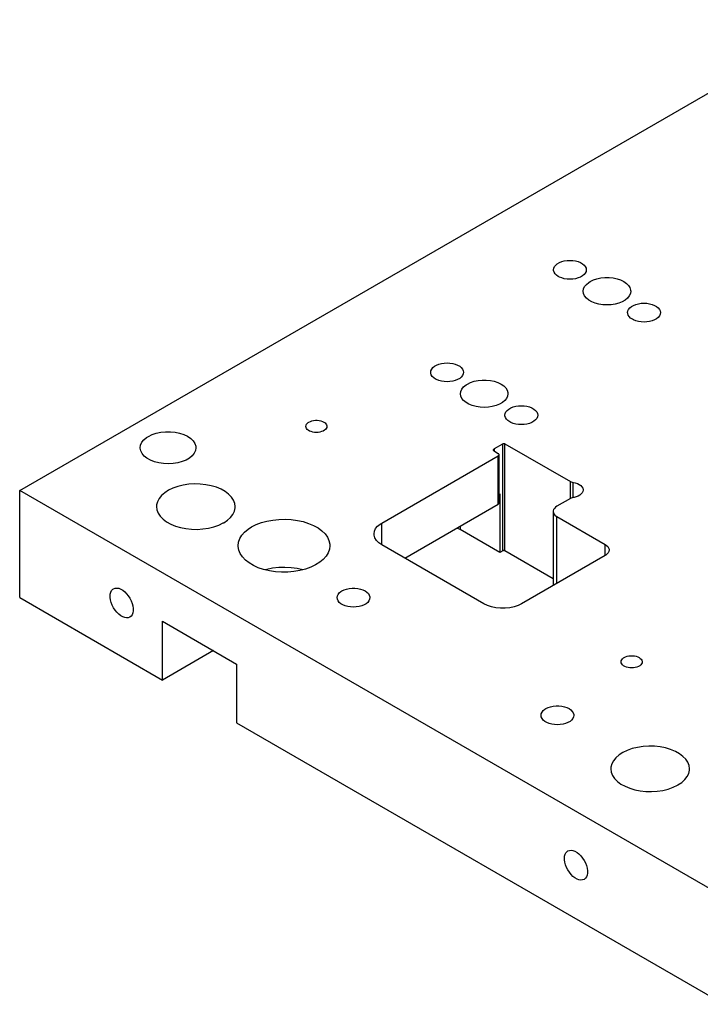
# Model space of a CAD drawing. Header units: inches. Extents: x 3 to 289, y 4 to 291.
# Tile 378 of 634: x 143.15 to 149.63, y 185.37 to 194.76. Entities that reach past the tile are written whole.
import ezdxf

# ---------------------------------------------------------------- set-up
doc = ezdxf.new("R2010")
doc.units = ezdxf.units.IN
doc.header["$LTSCALE"] = 0.5
doc.header["$MEASUREMENT"] = 0
doc.layers.add('STR_1', color=7, linetype='Continuous')

msp = doc.modelspace()

# ---------------------------------------------------------------- linework, layer by layer
at = {"layer": 'STR_1', "color": 190, "linetype": 'Continuous'}
for p, q in [((143.1453, 190.2694), (150.9235, 194.7601)), ((148.2364, 192.3906), (148.2434, 192.4058)), ((148.2434, 192.4058), (148.2549, 192.42)), ((148.2549, 192.42), (148.2706, 192.4329)), ((148.2706, 192.4329), (148.2898, 192.444)), ((148.2898, 192.444), (148.3121, 192.453)), ((148.3121, 192.453), (148.3368, 192.4597)), ((148.3368, 192.4597), (148.3631, 192.4637)), ((148.3631, 192.4637), (148.3902, 192.4651)), ((148.3902, 192.4651), (148.4174, 192.4637)), ((148.4174, 192.4637), (148.4437, 192.4597)), ((148.4437, 192.4597), (148.4684, 192.453)), ((148.4684, 192.453), (148.4907, 192.444)), ((148.4907, 192.444), (148.5099, 192.4329)), ((148.5099, 192.4329), (148.5256, 192.42)), ((148.5256, 192.42), (148.5371, 192.4058)), ((148.5371, 192.4058), (148.5441, 192.3906)), ((148.234, 192.3749), (148.2364, 192.3906)), ((148.2346, 192.367), (148.234, 192.3749)), ((148.2393, 192.3516), (148.2346, 192.367)), ((148.2486, 192.3368), (148.2393, 192.3516)), ((148.2623, 192.3232), (148.2486, 192.3368)), ((148.2798, 192.3111), (148.2623, 192.3232)), ((148.2898, 192.3058), (148.2798, 192.3111)), ((148.3121, 192.2968), (148.2898, 192.3058)), ((148.4907, 192.3058), (148.4684, 192.2968)), ((148.5099, 192.3169), (148.4907, 192.3058)), ((148.5256, 192.3298), (148.5099, 192.3169)), ((148.5371, 192.344), (148.5256, 192.3298)), ((148.5441, 192.3592), (148.5371, 192.344)), ((148.5441, 192.3906), (148.5465, 192.3749)), ((148.5465, 192.3749), (148.5441, 192.3592)), ((148.6852, 192.2971), (148.7241, 192.3011)), ((148.7241, 192.3011), (148.7635, 192.3011)), ((148.7635, 192.3011), (148.8024, 192.2971)), ((148.3368, 192.2901), (148.3121, 192.2968)), ((148.3631, 192.2861), (148.3368, 192.2901)), ((148.3902, 192.2847), (148.3631, 192.2861)), ((148.4174, 192.2861), (148.3902, 192.2847)), ((148.4437, 192.2901), (148.4174, 192.2861)), ((148.4684, 192.2968), (148.4437, 192.2901)), ((148.5207, 192.1935), (148.5309, 192.2155)), ((148.5309, 192.2155), (148.5476, 192.2362)), ((148.5476, 192.2362), (148.5703, 192.2549)), ((148.5703, 192.2549), (148.5836, 192.2633)), ((148.5836, 192.2633), (148.6139, 192.2779)), ((148.6139, 192.2779), (148.6481, 192.2893)), ((148.6481, 192.2893), (148.6852, 192.2971)), ((148.8024, 192.2971), (148.8395, 192.2893)), ((148.8395, 192.2893), (148.8737, 192.2779)), ((148.8737, 192.2779), (148.904, 192.2633)), ((148.904, 192.2633), (148.9294, 192.2458)), ((148.9294, 192.2458), (148.9491, 192.2261)), ((148.9491, 192.2261), (148.9626, 192.2046)), ((148.5173, 192.1708), (148.5207, 192.1935)), ((148.5207, 192.1481), (148.5173, 192.1708)), ((148.5309, 192.126), (148.5207, 192.1481)), ((148.5476, 192.1054), (148.5309, 192.126)), ((148.9567, 192.126), (148.94, 192.1054)), ((148.9669, 192.1481), (148.9567, 192.126)), ((148.9626, 192.2046), (148.9695, 192.1822)), ((148.9704, 192.1708), (148.9669, 192.1481)), ((148.9695, 192.1822), (148.9704, 192.1708)), ((148.5703, 192.0867), (148.5476, 192.1054)), ((148.5982, 192.0706), (148.5703, 192.0867)), ((148.6305, 192.0575), (148.5982, 192.0706)), ((148.6663, 192.0479), (148.6305, 192.0575)), ((148.7045, 192.042), (148.6663, 192.0479)), ((148.7438, 192.04), (148.7045, 192.042)), ((148.7831, 192.042), (148.7438, 192.04)), ((148.8213, 192.0479), (148.7831, 192.042)), ((148.8571, 192.0575), (148.8213, 192.0479)), ((148.8894, 192.0706), (148.8571, 192.0575)), ((148.9173, 192.0867), (148.8894, 192.0706)), ((148.94, 192.1054), (148.9173, 192.0867)), ((148.962, 192.0118), (148.9777, 192.0246)), ((148.9777, 192.0246), (148.9969, 192.0358)), ((148.9969, 192.0358), (149.0192, 192.0448)), ((149.0192, 192.0448), (149.0439, 192.0514)), ((149.0439, 192.0514), (149.0702, 192.0555)), ((149.0702, 192.0555), (149.0974, 192.0569)), ((149.0974, 192.0569), (149.1245, 192.0555)), ((149.1245, 192.0555), (149.1508, 192.0514)), ((149.1508, 192.0514), (149.1755, 192.0448)), ((149.1755, 192.0448), (149.1978, 192.0358)), ((149.1978, 192.0358), (149.217, 192.0246)), ((149.217, 192.0246), (149.2327, 192.0118)), ((148.9411, 191.9667), (148.9435, 191.9823)), ((148.9417, 191.9588), (148.9411, 191.9667)), ((148.9464, 191.9433), (148.9417, 191.9588)), ((148.9435, 191.9823), (148.9505, 191.9975)), ((148.9557, 191.9285), (148.9464, 191.9433)), ((148.9505, 191.9975), (148.962, 192.0118)), ((148.9694, 191.9149), (148.9557, 191.9285)), ((149.2327, 192.0118), (149.2442, 191.9975)), ((149.2442, 191.9358), (149.2327, 191.9216)), ((149.2442, 191.9975), (149.2512, 191.9823)), ((149.2512, 191.951), (149.2442, 191.9358)), ((149.2512, 191.9823), (149.2536, 191.9667)), ((149.2536, 191.9667), (149.2512, 191.951)), ((148.9869, 191.9029), (148.9694, 191.9149)), ((148.9969, 191.8976), (148.9869, 191.9029)), ((149.0192, 191.8885), (148.9969, 191.8976)), ((149.0439, 191.8819), (149.0192, 191.8885)), ((149.0702, 191.8778), (149.0439, 191.8819)), ((149.0974, 191.8764), (149.0702, 191.8778)), ((149.1245, 191.8778), (149.0974, 191.8764)), ((149.1508, 191.8819), (149.1245, 191.8778)), ((149.1755, 191.8885), (149.1508, 191.8819)), ((149.1978, 191.8976), (149.1755, 191.8885)), ((149.217, 191.9087), (149.1978, 191.8976)), ((149.2327, 191.9216), (149.217, 191.9087)), ((147.0847, 191.4423), (147.1003, 191.4551)), ((147.1003, 191.4551), (147.1196, 191.4663)), ((147.1196, 191.4663), (147.1419, 191.4753)), ((147.1419, 191.4753), (147.1665, 191.4819)), ((147.1665, 191.4819), (147.1929, 191.486)), ((147.1929, 191.486), (147.22, 191.4874)), ((147.22, 191.4874), (147.2471, 191.486)), ((147.2471, 191.486), (147.2734, 191.4819)), ((147.2734, 191.4819), (147.2981, 191.4753)), ((147.2981, 191.4753), (147.3204, 191.4663)), ((147.3204, 191.4663), (147.3397, 191.4551)), ((147.3397, 191.4551), (147.3553, 191.4423)), ((147.0637, 191.3972), (147.0661, 191.4128)), ((147.0643, 191.3893), (147.0637, 191.3972)), ((147.0691, 191.3738), (147.0643, 191.3893)), ((147.0661, 191.4128), (147.0732, 191.428)), ((147.0784, 191.359), (147.0691, 191.3738)), ((147.0732, 191.428), (147.0847, 191.4423)), ((147.3553, 191.4423), (147.3668, 191.428)), ((147.3668, 191.3663), (147.3553, 191.3521)), ((147.3668, 191.428), (147.3739, 191.4128)), ((147.3739, 191.3815), (147.3668, 191.3663)), ((147.3739, 191.4128), (147.3762, 191.3972)), ((147.3762, 191.3972), (147.3739, 191.3815)), ((147.092, 191.3454), (147.0784, 191.359)), ((147.1095, 191.3334), (147.092, 191.3454)), ((147.1196, 191.3281), (147.1095, 191.3334)), ((147.1419, 191.319), (147.1196, 191.3281)), ((147.1665, 191.3124), (147.1419, 191.319)), ((147.1929, 191.3083), (147.1665, 191.3124)), ((147.22, 191.3069), (147.1929, 191.3083)), ((147.2471, 191.3083), (147.22, 191.3069)), ((147.2734, 191.3124), (147.2471, 191.3083)), ((147.2981, 191.319), (147.2734, 191.3124)), ((147.3204, 191.3281), (147.2981, 191.319)), ((147.3397, 191.3392), (147.3204, 191.3281)), ((147.3553, 191.3521), (147.3397, 191.3392)), ((147.3773, 191.2584), (147.4, 191.2771)), ((147.4, 191.2771), (147.4133, 191.2855)), ((147.4133, 191.2855), (147.4436, 191.3002)), ((147.4436, 191.3002), (147.4778, 191.3116)), ((147.4778, 191.3116), (147.5149, 191.3194)), ((147.5149, 191.3194), (147.5538, 191.3233)), ((147.5538, 191.3233), (147.5933, 191.3233)), ((147.5933, 191.3233), (147.6322, 191.3194)), ((147.6322, 191.3194), (147.6693, 191.3116)), ((147.6693, 191.3116), (147.7035, 191.3002)), ((147.7035, 191.3002), (147.7337, 191.2855)), ((147.7337, 191.2855), (147.7591, 191.2681)), ((147.7591, 191.2681), (147.7789, 191.2483)), ((147.347, 191.193), (147.3504, 191.2157)), ((147.3504, 191.1703), (147.347, 191.193)), ((147.3504, 191.2157), (147.3607, 191.2378)), ((147.3607, 191.2378), (147.3773, 191.2584)), ((147.7789, 191.2483), (147.7924, 191.2269)), ((147.7924, 191.2269), (147.7992, 191.2044)), ((147.8001, 191.193), (147.7966, 191.1703)), ((147.7992, 191.2044), (147.8001, 191.193)), ((147.3607, 191.1483), (147.3504, 191.1703)), ((147.3773, 191.1276), (147.3607, 191.1483)), ((147.4, 191.109), (147.3773, 191.1276)), ((147.4279, 191.0928), (147.4, 191.109)), ((147.4603, 191.0798), (147.4279, 191.0928)), ((147.4961, 191.0701), (147.4603, 191.0798)), ((147.6868, 191.0798), (147.651, 191.0701)), ((147.7192, 191.0928), (147.6868, 191.0798)), ((147.7471, 191.109), (147.7192, 191.0928)), ((147.7697, 191.1276), (147.7471, 191.109)), ((147.7864, 191.1483), (147.7697, 191.1276)), ((147.7966, 191.1703), (147.7864, 191.1483)), ((147.9, 191.0778), (147.9271, 191.0791)), ((147.9271, 191.0791), (147.9542, 191.0778)), ((147.5342, 191.0642), (147.4961, 191.0701)), ((147.5735, 191.0622), (147.5342, 191.0642)), ((147.6129, 191.0642), (147.5735, 191.0622)), ((147.651, 191.0701), (147.6129, 191.0642)), ((147.7708, 190.9889), (147.7732, 191.0046)), ((147.7714, 190.981), (147.7708, 190.9889)), ((147.7732, 191.0046), (147.7803, 191.0198)), ((147.7803, 191.0198), (147.7918, 191.034)), ((147.7918, 191.034), (147.8074, 191.0469)), ((147.8074, 191.0469), (147.8267, 191.058)), ((147.8267, 191.058), (147.849, 191.067)), ((147.849, 191.067), (147.8737, 191.0737)), ((147.8737, 191.0737), (147.9, 191.0778)), ((147.9542, 191.0778), (147.9805, 191.0737)), ((147.9805, 191.0737), (148.0052, 191.067)), ((148.0052, 191.067), (148.0275, 191.058)), ((148.0275, 191.058), (148.0468, 191.0469)), ((148.0468, 191.0469), (148.0624, 191.034)), ((148.0624, 191.034), (148.0739, 191.0198)), ((148.0739, 191.0198), (148.081, 191.0046)), ((148.081, 191.0046), (148.0833, 190.9889)), ((148.0833, 190.9889), (148.081, 190.9732)), ((145.8732, 190.8817), (145.8747, 190.8918)), ((145.8747, 190.8918), (145.8793, 190.9016)), ((145.8793, 190.9016), (145.8867, 190.9108)), ((145.8867, 190.9108), (145.8967, 190.919)), ((145.8967, 190.919), (145.9026, 190.9228)), ((145.9026, 190.9228), (145.9161, 190.9293)), ((145.9161, 190.9293), (145.9312, 190.9343)), ((145.9312, 190.9343), (145.9477, 190.9378)), ((145.9477, 190.9378), (145.965, 190.9395)), ((145.965, 190.9395), (145.9825, 190.9395)), ((145.9825, 190.9395), (145.9997, 190.9378)), ((145.9997, 190.9378), (146.0162, 190.9343)), ((146.0162, 190.9343), (146.0314, 190.9293)), ((146.0314, 190.9293), (146.0448, 190.9228)), ((146.0448, 190.9228), (146.056, 190.915)), ((146.056, 190.915), (146.0648, 190.9063)), ((146.0648, 190.9063), (146.0708, 190.8968)), ((146.0708, 190.8968), (146.0738, 190.8868)), ((147.7762, 190.9656), (147.7714, 190.981)), ((147.7855, 190.9508), (147.7762, 190.9656)), ((147.7991, 190.9372), (147.7855, 190.9508)), ((147.8166, 190.9251), (147.7991, 190.9372)), ((147.8267, 190.9198), (147.8166, 190.9251)), ((147.849, 190.9108), (147.8267, 190.9198)), ((147.8737, 190.9041), (147.849, 190.9108)), ((147.9, 190.9001), (147.8737, 190.9041)), ((147.9271, 190.8987), (147.9, 190.9001)), ((147.9542, 190.9001), (147.9271, 190.8987)), ((147.9805, 190.9041), (147.9542, 190.9001)), ((148.0052, 190.9108), (147.9805, 190.9041)), ((148.0275, 190.9198), (148.0052, 190.9108)), ((148.0468, 190.9309), (148.0275, 190.9198)), ((148.0624, 190.9438), (148.0468, 190.9309)), ((148.0739, 190.9581), (148.0624, 190.9438)), ((148.081, 190.9732), (148.0739, 190.9581)), ((144.3717, 190.7861), (144.407, 190.8032)), ((144.407, 190.8032), (144.4468, 190.8165)), ((144.4468, 190.8165), (144.49, 190.8256)), ((144.49, 190.8256), (144.5354, 190.8303)), ((144.5354, 190.8303), (144.5814, 190.8304)), ((144.5814, 190.8304), (144.6268, 190.826)), ((144.6268, 190.826), (144.6702, 190.817)), ((144.6702, 190.817), (144.7102, 190.8039)), ((144.7102, 190.8039), (144.7457, 190.787)), ((145.8747, 190.8717), (145.8732, 190.8817)), ((145.8793, 190.8619), (145.8747, 190.8717)), ((145.8867, 190.8527), (145.8793, 190.8619)), ((145.8967, 190.8445), (145.8867, 190.8527)), ((145.9091, 190.8373), (145.8967, 190.8445)), ((145.9235, 190.8315), (145.9091, 190.8373)), ((145.9393, 190.8272), (145.9235, 190.8315)), ((145.9563, 190.8246), (145.9393, 190.8272)), ((145.9737, 190.8237), (145.9563, 190.8246)), ((145.9912, 190.8246), (145.9737, 190.8237)), ((146.0081, 190.8272), (145.9912, 190.8246)), ((146.024, 190.8315), (146.0081, 190.8272)), ((146.0383, 190.8373), (146.024, 190.8315)), ((146.0507, 190.8445), (146.0383, 190.8373)), ((146.0607, 190.8527), (146.0507, 190.8445)), ((146.0682, 190.8619), (146.0607, 190.8527)), ((146.0727, 190.8717), (146.0682, 190.8619)), ((146.0742, 190.8817), (146.0727, 190.8717)), ((146.0738, 190.8868), (146.0742, 190.8817)), ((144.2939, 190.6776), (144.2979, 190.7041)), ((144.2979, 190.7041), (144.3097, 190.7298)), ((144.3097, 190.7298), (144.3291, 190.7539)), ((144.3291, 190.7539), (144.3554, 190.7758)), ((144.3554, 190.7758), (144.3717, 190.7861)), ((144.7457, 190.787), (144.7756, 190.7667)), ((144.7756, 190.7667), (144.7991, 190.7438)), ((144.7991, 190.7438), (144.8153, 190.719)), ((144.8153, 190.719), (144.8238, 190.6928)), ((147.6725, 190.6705), (147.7503, 190.7154)), ((147.7503, 190.7154), (147.7523, 190.7164)), ((147.7523, 190.7164), (147.7546, 190.7171)), ((147.7546, 190.7171), (147.757, 190.7176)), ((147.757, 190.7176), (147.7596, 190.7179)), ((147.7596, 190.7179), (147.7622, 190.7179)), ((147.7622, 190.7179), (147.7648, 190.7176)), ((147.7648, 190.7176), (147.7673, 190.7171)), ((147.7673, 190.7171), (147.7695, 190.7164)), ((147.7695, 190.7164), (147.7715, 190.7154)), ((147.7715, 190.7154), (148.3948, 190.3555)), ((144.2939, 190.6751), (144.2939, 190.6776)), ((144.2987, 190.6486), (144.2939, 190.6751)), ((144.3113, 190.623), (144.2987, 190.6486)), ((144.3313, 190.5991), (144.3113, 190.623)), ((144.8092, 190.6254), (144.7899, 190.6013)), ((144.8211, 190.6511), (144.8092, 190.6254)), ((144.8251, 190.6776), (144.8211, 190.6511)), ((144.8238, 190.6928), (144.8251, 190.6776)), ((147.6623, 190.6562), (147.6628, 190.6597)), ((147.6624, 190.6544), (147.6623, 190.6562)), ((147.6635, 190.651), (147.6624, 190.6544)), ((147.6628, 190.6597), (147.6644, 190.6631)), ((147.6656, 190.6477), (147.6635, 190.651)), ((147.6644, 190.6631), (147.667, 190.6663)), ((147.6686, 190.6446), (147.6656, 190.6477)), ((147.667, 190.6663), (147.6705, 190.6692)), ((147.6725, 190.6419), (147.6686, 190.6446)), ((147.6705, 190.6692), (147.6725, 190.6705)), ((147.7079, 190.6215), (147.6725, 190.6419)), ((147.7094, 190.6206), (147.7079, 190.6215)), ((147.7119, 190.6185), (147.7094, 190.6206)), ((147.7137, 190.6162), (147.7119, 190.6185)), ((147.7148, 190.6138), (147.7137, 190.6162)), ((147.7144, 190.6075), (147.7151, 190.61)), ((147.7152, 190.6113), (147.7148, 190.6138)), ((147.7151, 190.61), (147.7152, 190.6113)), ((147.7152, 190.1516), (147.7152, 190.6113)), ((144.3583, 190.5775), (144.3313, 190.5991)), ((144.3912, 190.559), (144.3583, 190.5775)), ((144.4293, 190.544), (144.3912, 190.559)), ((144.4712, 190.533), (144.4293, 190.544)), ((144.5158, 190.5264), (144.4712, 190.533)), ((144.5617, 190.5243), (144.5158, 190.5264)), ((144.6076, 190.5268), (144.5617, 190.5243)), ((144.652, 190.5339), (144.6076, 190.5268)), ((144.6936, 190.5453), (144.652, 190.5339)), ((144.7312, 190.5606), (144.6936, 190.5453)), ((144.7636, 190.5795), (144.7312, 190.5606)), ((144.7899, 190.6013), (144.7636, 190.5795)), ((146.5977, 189.9601), (147.7079, 190.6011)), ((147.7079, 190.6011), (147.7107, 190.603)), ((147.7107, 190.603), (147.7129, 190.6052)), ((147.7129, 190.6052), (147.7144, 190.6075)), ((144.7567, 190.3292), (144.7037, 190.3212)), ((144.8111, 190.3327), (144.7567, 190.3292)), ((144.8658, 190.3315), (144.8111, 190.3327)), ((144.9196, 190.3257), (144.8658, 190.3315)), ((148.3948, 190.3555), (148.4025, 190.3518)), ((148.4025, 190.3518), (148.4112, 190.3489)), ((148.4112, 190.3489), (148.4205, 190.347)), ((148.4205, 190.347), (148.4418, 190.3425)), ((148.4418, 190.3425), (148.4614, 190.3359)), ((148.4614, 190.3359), (148.4788, 190.3275)), ((149.8628, 186.3911), (143.1453, 190.2694)), ((143.1453, 189.2488), (143.1453, 190.2694)), ((144.528, 190.2487), (144.4977, 190.2223)), ((144.5645, 190.2722), (144.528, 190.2487)), ((144.6066, 190.2924), (144.5645, 190.2722)), ((144.6533, 190.3089), (144.6066, 190.2924)), ((144.7037, 190.3212), (144.6533, 190.3089)), ((144.9714, 190.3155), (144.9196, 190.3257)), ((145.0201, 190.3011), (144.9714, 190.3155)), ((145.0646, 190.2827), (145.0201, 190.3011)), ((145.104, 190.2607), (145.0646, 190.2827)), ((145.1374, 190.2357), (145.104, 190.2607)), ((145.1642, 190.2082), (145.1374, 190.2357)), ((147.7152, 190.2354), (147.722, 190.2394)), ((147.722, 190.2394), (147.722, 189.6784)), ((148.4788, 190.3275), (148.4933, 190.3175)), ((148.4993, 190.237), (148.4863, 190.2262)), ((148.4933, 190.3175), (148.5046, 190.3061)), ((148.5089, 190.2488), (148.4993, 190.237)), ((148.5046, 190.3061), (148.5123, 190.2938)), ((148.5147, 190.2615), (148.5089, 190.2488)), ((148.5123, 190.2938), (148.5162, 190.2809)), ((148.5167, 190.2745), (148.5147, 190.2615)), ((148.5162, 190.2809), (148.5167, 190.2745)), ((144.4587, 190.1635), (144.4507, 190.1322)), ((144.4745, 190.1937), (144.4587, 190.1635)), ((144.4977, 190.2223), (144.4745, 190.1937)), ((145.1838, 190.1787), (145.1642, 190.2082)), ((145.1957, 190.1478), (145.1838, 190.1787)), ((145.1997, 190.1163), (145.1957, 190.1478)), ((146.8155, 189.6262), (147.7079, 190.1414)), ((147.7079, 190.1414), (147.7107, 190.1433)), ((147.7107, 190.1433), (147.7129, 190.1455)), ((147.7129, 190.1455), (147.7144, 190.1479)), ((147.7144, 190.1479), (147.7151, 190.1503)), ((147.7151, 190.1503), (147.7152, 190.1516)), ((148.3948, 190.1934), (148.2665, 190.1194)), ((148.4024, 190.1971), (148.3948, 190.1934)), ((148.4111, 190.2), (148.4024, 190.1971)), ((148.4205, 190.202), (148.4111, 190.2)), ((148.4312, 190.204), (148.4205, 190.202)), ((148.4517, 190.2095), (148.4312, 190.204)), ((148.4703, 190.217), (148.4517, 190.2095)), ((148.4863, 190.2262), (148.4703, 190.217)), ((144.4507, 190.1322), (144.4497, 190.1163)), ((144.4497, 190.1163), (144.4537, 190.0848)), ((144.4537, 190.0848), (144.4656, 190.0539)), ((144.4656, 190.0539), (144.4851, 190.0244)), ((145.1773, 190.0426), (145.1921, 190.0731)), ((145.1921, 190.0731), (145.1991, 190.1044)), ((145.1991, 190.1044), (145.1997, 190.1163)), ((148.2318, 190.0764), (148.2314, 190.0704)), ((148.2314, 190.0704), (148.2314, 189.3642)), ((148.2314, 190.0704), (148.2332, 190.0583)), ((148.2354, 190.0883), (148.2318, 190.0764)), ((148.2332, 190.0583), (148.2386, 190.0467)), ((148.2426, 190.0996), (148.2354, 190.0883)), ((148.2386, 190.0467), (148.2474, 190.0357)), ((148.2531, 190.1101), (148.2426, 190.0996)), ((148.2665, 190.1194), (148.2531, 190.1101)), ((144.4851, 190.0244), (144.5119, 189.9968)), ((144.5119, 189.9968), (144.5453, 189.9718)), ((144.5453, 189.9718), (144.5847, 189.9499)), ((145.0427, 189.9402), (145.0848, 189.9604)), ((145.0848, 189.9604), (145.0898, 189.9632)), ((145.0898, 189.9632), (145.1256, 189.9871)), ((145.1256, 189.9871), (145.155, 190.0138)), ((145.155, 190.0138), (145.1773, 190.0426)), ((145.3995, 189.9448), (145.4489, 189.9636)), ((145.4489, 189.9636), (145.5022, 189.9784)), ((145.5022, 189.9784), (145.5585, 189.9888)), ((145.5585, 189.9888), (145.6167, 189.9949)), ((145.6167, 189.9949), (145.6758, 189.9963)), ((145.6758, 189.9963), (145.7346, 189.9931)), ((145.7346, 189.9931), (145.7922, 189.9853)), ((145.7922, 189.9853), (145.8475, 189.9732)), ((145.8475, 189.9732), (145.8994, 189.9568)), ((145.8994, 189.9568), (145.947, 189.9366)), ((146.5827, 189.9507), (146.5977, 189.9601)), ((148.2474, 190.0357), (148.2594, 190.0258)), ((148.2594, 190.0258), (148.2665, 190.0214)), ((148.2665, 190.0214), (148.7261, 189.756)), ((144.5847, 189.9499), (144.6292, 189.9315)), ((144.6292, 189.9315), (144.6779, 189.917)), ((144.6779, 189.917), (144.7297, 189.9068)), ((144.7297, 189.9068), (144.7835, 189.9011)), ((144.7835, 189.9011), (144.8382, 189.8999)), ((144.8382, 189.8999), (144.8926, 189.9034)), ((144.8926, 189.9034), (144.9456, 189.9114)), ((144.9456, 189.9114), (144.996, 189.9237)), ((144.996, 189.9237), (145.0427, 189.9402)), ((145.2624, 189.8435), (145.2893, 189.8738)), ((145.2893, 189.8738), (145.3231, 189.9019)), ((145.3231, 189.9019), (145.355, 189.9224)), ((145.355, 189.9224), (145.3995, 189.9448)), ((145.947, 189.9366), (145.9894, 189.9128)), ((145.9894, 189.9128), (146.0259, 189.886)), ((146.0259, 189.886), (146.0559, 189.8565)), ((146.523, 189.856), (146.5269, 189.8816)), ((146.5269, 189.8816), (146.5384, 189.9064)), ((146.5384, 189.9064), (146.5572, 189.9296)), ((146.5572, 189.9296), (146.5827, 189.9507)), ((147.3437, 189.8968), (147.3115, 189.9125)), ((147.722, 189.6784), (147.3437, 189.8968)), ((145.2269, 189.7438), (145.2308, 189.7778)), ((145.2308, 189.7778), (145.2428, 189.8113)), ((145.2428, 189.8113), (145.2624, 189.8435)), ((146.0559, 189.8565), (146.0786, 189.825)), ((146.0786, 189.825), (146.0938, 189.792)), ((146.0938, 189.792), (146.1011, 189.7581)), ((146.524, 189.8432), (146.523, 189.856)), ((146.5317, 189.8179), (146.524, 189.8432)), ((146.5469, 189.7938), (146.5317, 189.8179)), ((146.5692, 189.7716), (146.5469, 189.7938)), ((146.5977, 189.7519), (146.5692, 189.7716)), ((145.2271, 189.736), (145.2269, 189.7438)), ((145.2329, 189.702), (145.2271, 189.736)), ((145.2466, 189.6688), (145.2329, 189.702)), ((146.0859, 189.6763), (146.0663, 189.6441)), ((146.0979, 189.7097), (146.0859, 189.6763)), ((146.1019, 189.7438), (146.0979, 189.7097)), ((146.1011, 189.7581), (146.1019, 189.7438)), ((147.57, 189.1906), (146.5977, 189.7519)), ((147.7503, 189.6948), (147.722, 189.6784)), ((147.7523, 189.6957), (147.7503, 189.6948)), ((147.7546, 189.6965), (147.7523, 189.6957)), ((147.757, 189.697), (147.7546, 189.6965)), ((147.7596, 189.6973), (147.757, 189.697)), ((147.7622, 189.6973), (147.7596, 189.6973)), ((147.7648, 189.697), (147.7622, 189.6973)), ((147.7673, 189.6965), (147.7648, 189.697)), ((147.7695, 189.6957), (147.7673, 189.6965)), ((147.7715, 189.6948), (147.7695, 189.6957)), ((148.2314, 189.4293), (147.7715, 189.6948)), ((148.7261, 189.756), (148.7407, 189.746)), ((148.7407, 189.746), (148.752, 189.7347)), ((148.7564, 189.6773), (148.7468, 189.6654)), ((148.752, 189.7347), (148.7598, 189.7224)), ((148.7622, 189.6899), (148.7564, 189.6773)), ((148.7598, 189.7224), (148.7637, 189.7095)), ((148.7642, 189.7029), (148.7622, 189.6899)), ((148.7637, 189.7095), (148.7642, 189.7029)), ((145.2679, 189.637), (145.2466, 189.6688)), ((145.2965, 189.6071), (145.2679, 189.637)), ((145.3317, 189.5797), (145.2965, 189.6071)), ((145.3731, 189.5553), (145.3317, 189.5797)), ((146.0056, 189.5857), (145.9655, 189.5606)), ((146.0394, 189.6137), (146.0056, 189.5857)), ((146.0663, 189.6441), (146.0394, 189.6137)), ((148.7261, 189.6499), (147.9306, 189.1906)), ((148.7338, 189.6547), (148.7261, 189.6499)), ((148.7468, 189.6654), (148.7338, 189.6547)), ((145.4198, 189.5343), (145.3731, 189.5553)), ((145.4709, 189.5172), (145.4198, 189.5343)), ((145.5256, 189.5042), (145.4709, 189.5172)), ((145.5005, 189.5183), (145.4829, 189.5139)), ((145.5567, 189.5289), (145.5005, 189.5183)), ((145.5828, 189.4956), (145.5256, 189.5042)), ((145.6149, 189.535), (145.5567, 189.5289)), ((145.6415, 189.4915), (145.5828, 189.4956)), ((145.6739, 189.5366), (145.6149, 189.535)), ((145.7006, 189.492), (145.6415, 189.4915)), ((145.7328, 189.5336), (145.6739, 189.5366)), ((145.7591, 189.4972), (145.7006, 189.492)), ((145.7904, 189.5259), (145.7328, 189.5336)), ((145.8158, 189.5068), (145.7591, 189.4972)), ((145.8458, 189.5139), (145.7904, 189.5259)), ((145.8698, 189.5208), (145.8158, 189.5068)), ((145.92, 189.5388), (145.8698, 189.5208)), ((145.9655, 189.5606), (145.92, 189.5388)), ((144.0087, 189.2827), (144.0137, 189.3013)), ((144.0137, 189.3013), (144.0219, 189.3168)), ((144.0219, 189.3168), (144.0329, 189.3286)), ((144.0329, 189.3286), (144.0394, 189.333)), ((144.0394, 189.333), (144.0542, 189.3388)), ((144.0542, 189.3388), (144.0709, 189.3403)), ((144.0709, 189.3403), (144.089, 189.3375)), ((144.089, 189.3375), (144.1079, 189.3304)), ((144.1079, 189.3304), (144.1272, 189.3193)), ((144.1272, 189.3193), (144.1462, 189.3045)), ((144.1462, 189.3045), (144.1642, 189.2864)), ((146.1919, 189.2939), (146.2076, 189.3068)), ((146.2076, 189.3068), (146.2168, 189.3126)), ((146.2168, 189.3126), (146.2376, 189.3227)), ((146.2376, 189.3227), (146.2612, 189.3305)), ((146.2612, 189.3305), (146.2868, 189.3359)), ((146.2868, 189.3359), (146.3136, 189.3386)), ((146.3136, 189.3386), (146.3409, 189.3386)), ((146.3409, 189.3386), (146.3677, 189.3359)), ((146.3677, 189.3359), (146.3933, 189.3305)), ((146.3933, 189.3305), (146.4169, 189.3227)), ((146.4169, 189.3227), (146.4377, 189.3126)), ((146.4377, 189.3126), (146.4553, 189.3005)), ((146.4553, 189.3005), (146.4689, 189.2869)), ((143.1453, 189.2488), (144.5065, 188.4629)), ((144.0071, 189.2615), (144.0087, 189.2827)), ((144.0075, 189.2502), (144.0071, 189.2615)), ((144.0108, 189.2263), (144.0075, 189.2502)), ((144.0174, 189.2016), (144.0108, 189.2263)), ((144.0271, 189.1768), (144.0174, 189.2016)), ((144.1642, 189.2864), (144.1809, 189.2656)), ((144.1809, 189.2656), (144.1957, 189.2428)), ((144.1957, 189.2428), (144.2081, 189.2187)), ((144.2081, 189.2187), (144.2177, 189.1938)), ((146.171, 189.2488), (146.1734, 189.2644)), ((146.1734, 189.2331), (146.171, 189.2488)), ((146.1734, 189.2644), (146.1804, 189.2796)), ((146.1804, 189.2179), (146.1734, 189.2331)), ((146.1804, 189.2796), (146.1919, 189.2939)), ((146.1919, 189.2037), (146.1804, 189.2179)), ((146.2076, 189.1908), (146.1919, 189.2037)), ((146.4626, 189.2037), (146.447, 189.1908)), ((146.4741, 189.2179), (146.4626, 189.2037)), ((146.4689, 189.2869), (146.4782, 189.2721)), ((146.4811, 189.2331), (146.4741, 189.2179)), ((146.4782, 189.2721), (146.4829, 189.2566)), ((146.4835, 189.2488), (146.4811, 189.2331)), ((146.4829, 189.2566), (146.4835, 189.2488)), ((144.0394, 189.1526), (144.0271, 189.1768)), ((144.0542, 189.1298), (144.0394, 189.1526)), ((144.0709, 189.1091), (144.0542, 189.1298)), ((144.089, 189.091), (144.0709, 189.1091)), ((144.2177, 189.1938), (144.2243, 189.1691)), ((144.2243, 189.1691), (144.2276, 189.1453)), ((144.2276, 189.1231), (144.2243, 189.1031)), ((144.2276, 189.1453), (144.2276, 189.1231)), ((146.2268, 189.1797), (146.2076, 189.1908)), ((146.2491, 189.1706), (146.2268, 189.1797)), ((146.2738, 189.164), (146.2491, 189.1706)), ((146.3001, 189.1599), (146.2738, 189.164)), ((146.3273, 189.1586), (146.3001, 189.1599)), ((146.3544, 189.1599), (146.3273, 189.1586)), ((146.3807, 189.164), (146.3544, 189.1599)), ((146.4054, 189.1706), (146.3807, 189.164)), ((146.4277, 189.1797), (146.4054, 189.1706)), ((146.447, 189.1908), (146.4277, 189.1797)), ((147.6041, 189.1741), (147.57, 189.1906)), ((147.6425, 189.1613), (147.6041, 189.1741)), ((147.6843, 189.1525), (147.6425, 189.1613)), ((147.7281, 189.148), (147.6843, 189.1525)), ((147.7725, 189.148), (147.7281, 189.148)), ((147.8163, 189.1525), (147.7725, 189.148)), ((147.8581, 189.1613), (147.8163, 189.1525)), ((147.8966, 189.1741), (147.8581, 189.1613)), ((147.9306, 189.1906), (147.8966, 189.1741)), ((144.1079, 189.0762), (144.089, 189.091)), ((144.1272, 189.0651), (144.1079, 189.0762)), ((144.1462, 189.058), (144.1272, 189.0651)), ((144.1642, 189.0551), (144.1462, 189.058)), ((144.1809, 189.0566), (144.1642, 189.0551)), ((144.1957, 189.0624), (144.1809, 189.0566)), ((144.2081, 189.0723), (144.1957, 189.0624)), ((144.2177, 189.086), (144.2081, 189.0723)), ((144.2243, 189.1031), (144.2177, 189.086)), ((144.5065, 189.0238), (145.2136, 188.6156)), ((144.5065, 188.4629), (144.5065, 189.0238)), ((144.9923, 188.7434), (144.5065, 188.4629)), ((148.8784, 188.6364), (148.8799, 188.6465)), ((148.8799, 188.6465), (148.8845, 188.6562)), ((148.8845, 188.6562), (148.8919, 188.6654)), ((148.8919, 188.6654), (148.9019, 188.6737)), ((148.9019, 188.6737), (148.9079, 188.6774)), ((148.9079, 188.6774), (148.9213, 188.6839)), ((148.9213, 188.6839), (148.9364, 188.689)), ((148.9364, 188.689), (148.9529, 188.6924)), ((148.9529, 188.6924), (148.9702, 188.6942)), ((148.9702, 188.6942), (148.9877, 188.6942)), ((148.9877, 188.6942), (149.0049, 188.6924)), ((149.0049, 188.6924), (149.0214, 188.689)), ((149.0214, 188.689), (149.0366, 188.6839)), ((149.0366, 188.6839), (149.05, 188.6774)), ((149.05, 188.6774), (149.0612, 188.6697)), ((149.0612, 188.6697), (149.07, 188.6609)), ((149.07, 188.6609), (149.076, 188.6514)), ((149.076, 188.6514), (149.079, 188.6415)), ((149.079, 188.6415), (149.0794, 188.6364)), ((145.2136, 188.6156), (145.2136, 188.0546)), ((148.8799, 188.6263), (148.8784, 188.6364)), ((148.8845, 188.6166), (148.8799, 188.6263)), ((148.8919, 188.6074), (148.8845, 188.6166)), ((148.9019, 188.5991), (148.8919, 188.6074)), ((148.9143, 188.592), (148.9019, 188.5991)), ((148.9287, 188.5862), (148.9143, 188.592)), ((148.9445, 188.5819), (148.9287, 188.5862)), ((148.9615, 188.5793), (148.9445, 188.5819)), ((148.9789, 188.5784), (148.9615, 188.5793)), ((148.9964, 188.5793), (148.9789, 188.5784)), ((149.0133, 188.5819), (148.9964, 188.5793)), ((149.0292, 188.5862), (149.0133, 188.5819)), ((149.0435, 188.592), (149.0292, 188.5862)), ((149.0559, 188.5991), (149.0435, 188.592)), ((149.066, 188.6074), (149.0559, 188.5991)), ((149.0734, 188.6166), (149.066, 188.6074)), ((149.0779, 188.6263), (149.0734, 188.6166)), ((149.0794, 188.6364), (149.0779, 188.6263)), ((148.125, 188.157), (148.1365, 188.1712)), ((148.1365, 188.1712), (148.1521, 188.1841)), ((148.1521, 188.1841), (148.1613, 188.1899)), ((148.1613, 188.1899), (148.1822, 188.2)), ((148.1822, 188.2), (148.2058, 188.2079)), ((148.2058, 188.2079), (148.2314, 188.2132)), ((148.2314, 188.2132), (148.2582, 188.216)), ((148.2582, 188.216), (148.2854, 188.216)), ((148.2854, 188.216), (148.3122, 188.2132)), ((148.3122, 188.2132), (148.3378, 188.2079)), ((148.3378, 188.2079), (148.3614, 188.2)), ((148.3614, 188.2), (148.3823, 188.1899)), ((148.3823, 188.1899), (148.3998, 188.1778)), ((148.3998, 188.1778), (148.4134, 188.1642)), ((148.1156, 188.1261), (148.1179, 188.1418)), ((148.1179, 188.1104), (148.1156, 188.1261)), ((148.1179, 188.1418), (148.125, 188.157)), ((148.125, 188.0952), (148.1179, 188.1104)), ((148.1365, 188.081), (148.125, 188.0952)), ((148.1521, 188.0681), (148.1365, 188.081)), ((148.4071, 188.081), (148.3915, 188.0681)), ((148.4186, 188.0952), (148.4071, 188.081)), ((148.4134, 188.1642), (148.4227, 188.1494)), ((148.4257, 188.1104), (148.4186, 188.0952)), ((148.4227, 188.1494), (148.4275, 188.134)), ((148.4281, 188.1261), (148.4257, 188.1104)), ((148.4275, 188.134), (148.4281, 188.1261)), ((145.2136, 188.0546), (149.8628, 185.3704)), ((148.1714, 188.057), (148.1521, 188.0681)), ((148.1937, 188.048), (148.1714, 188.057)), ((148.2184, 188.0413), (148.1937, 188.048)), ((148.2447, 188.0373), (148.2184, 188.0413)), ((148.2718, 188.0359), (148.2447, 188.0373)), ((148.2989, 188.0373), (148.2718, 188.0359)), ((148.3252, 188.0413), (148.2989, 188.0373)), ((148.3499, 188.048), (148.3252, 188.0413)), ((148.3722, 188.057), (148.3499, 188.048)), ((148.3915, 188.0681), (148.3722, 188.057)), ((148.9844, 187.8084), (148.9376, 187.7919)), ((149.0347, 187.8207), (148.9844, 187.8084)), ((149.0877, 187.8287), (149.0347, 187.8207)), ((149.1421, 187.8322), (149.0877, 187.8287)), ((149.1968, 187.831), (149.1421, 187.8322)), ((149.2506, 187.8252), (149.1968, 187.831)), ((149.3024, 187.815), (149.2506, 187.8252)), ((149.3511, 187.8006), (149.3024, 187.815)), ((149.3956, 187.7822), (149.3511, 187.8006)), ((148.8288, 187.7219), (148.8055, 187.6932)), ((148.859, 187.7482), (148.8288, 187.7219)), ((148.8955, 187.7717), (148.859, 187.7482)), ((148.9376, 187.7919), (148.8955, 187.7717)), ((149.435, 187.7602), (149.3956, 187.7822)), ((149.4685, 187.7352), (149.435, 187.7602)), ((149.4952, 187.7077), (149.4685, 187.7352)), ((149.5148, 187.6782), (149.4952, 187.7077)), ((148.7817, 187.6317), (148.7807, 187.6158)), ((148.7807, 187.6158), (148.7847, 187.5843)), ((148.7897, 187.663), (148.7817, 187.6317)), ((148.8055, 187.6932), (148.7897, 187.663)), ((149.5267, 187.6473), (149.5148, 187.6782)), ((149.5307, 187.6158), (149.5267, 187.6473)), ((149.5301, 187.6039), (149.5307, 187.6158)), ((148.7847, 187.5843), (148.7966, 187.5534)), ((148.7966, 187.5534), (148.8161, 187.5239)), ((148.8161, 187.5239), (148.8429, 187.4964)), ((149.4566, 187.4866), (149.486, 187.5133)), ((149.486, 187.5133), (149.5083, 187.5421)), ((149.5083, 187.5421), (149.5231, 187.5726)), ((149.5231, 187.5726), (149.5301, 187.6039)), ((148.8429, 187.4964), (148.8764, 187.4713)), ((148.8764, 187.4713), (148.9158, 187.4494)), ((148.9158, 187.4494), (148.9603, 187.431)), ((148.9603, 187.431), (149.0089, 187.4166)), ((149.2766, 187.4109), (149.327, 187.4232)), ((149.327, 187.4232), (149.3738, 187.4397)), ((149.3738, 187.4397), (149.4158, 187.4599)), ((149.4158, 187.4599), (149.4209, 187.4627)), ((149.4209, 187.4627), (149.4566, 187.4866)), ((149.0089, 187.4166), (149.0607, 187.4063)), ((149.0607, 187.4063), (149.1146, 187.4006)), ((149.1146, 187.4006), (149.1693, 187.3994)), ((149.1693, 187.3994), (149.2237, 187.4029)), ((149.2237, 187.4029), (149.2766, 187.4109)), ((148.3381, 186.761), (148.3398, 186.7822)), ((148.3385, 186.7497), (148.3381, 186.761)), ((148.3398, 186.7822), (148.3448, 186.8008)), ((148.3448, 186.8008), (148.3529, 186.8163)), ((148.3529, 186.8163), (148.3639, 186.8281)), ((148.3639, 186.8281), (148.3705, 186.8326)), ((148.3705, 186.8326), (148.3852, 186.8383)), ((148.3852, 186.8383), (148.4019, 186.8398)), ((148.4019, 186.8398), (148.42, 186.837)), ((148.42, 186.837), (148.439, 186.8299)), ((148.439, 186.8299), (148.4582, 186.8188)), ((148.4582, 186.8188), (148.4772, 186.804)), ((148.4772, 186.804), (148.4953, 186.7859)), ((148.4953, 186.7859), (148.512, 186.7652)), ((148.512, 186.7652), (148.5267, 186.7423)), ((148.3419, 186.7258), (148.3385, 186.7497)), ((148.3485, 186.7011), (148.3419, 186.7258)), ((148.3581, 186.6763), (148.3485, 186.7011)), ((148.3705, 186.6521), (148.3581, 186.6763)), ((148.5267, 186.7423), (148.5391, 186.7182)), ((148.5391, 186.7182), (148.5487, 186.6933)), ((148.5487, 186.6933), (148.5553, 186.6686)), ((148.5553, 186.6686), (148.5586, 186.6448)), ((148.3852, 186.6293), (148.3705, 186.6521)), ((148.4019, 186.6086), (148.3852, 186.6293)), ((148.42, 186.5905), (148.4019, 186.6086)), ((148.439, 186.5757), (148.42, 186.5905)), ((148.4582, 186.5646), (148.439, 186.5757)), ((148.5487, 186.5855), (148.5391, 186.5718)), ((148.5553, 186.6026), (148.5487, 186.5855)), ((148.5586, 186.6226), (148.5553, 186.6026)), ((148.5586, 186.6448), (148.5586, 186.6226)), ((148.4772, 186.5575), (148.4582, 186.5646)), ((148.4953, 186.5547), (148.4772, 186.5575)), ((148.512, 186.5561), (148.4953, 186.5547)), ((148.5267, 186.5619), (148.512, 186.5561)), ((148.5391, 186.5718), (148.5267, 186.5619))]:
    msp.add_line(p, q, dxfattribs=at)
at = {"layer": 'STR_1', "color": 4, "linetype": 'Continuous'}
for p, q in [((147.7503, 189.6948), (147.7503, 190.7154)), ((147.7715, 189.6948), (147.7715, 190.7154)), ((147.6725, 190.6419), (147.6725, 190.6705)), ((147.7079, 190.1414), (147.7079, 190.6011)), ((148.3948, 190.1934), (148.3948, 190.3555)), ((148.4205, 190.202), (148.4205, 190.347)), ((146.5977, 189.7519), (146.5977, 189.9601)), ((148.2665, 189.3845), (148.2665, 190.0214)), ((147.3437, 189.9311), (147.3437, 189.8968)), ((148.7261, 189.6499), (148.7261, 189.756))]:
    msp.add_line(p, q, dxfattribs=at)

doc.saveas('drawing.dxf')
